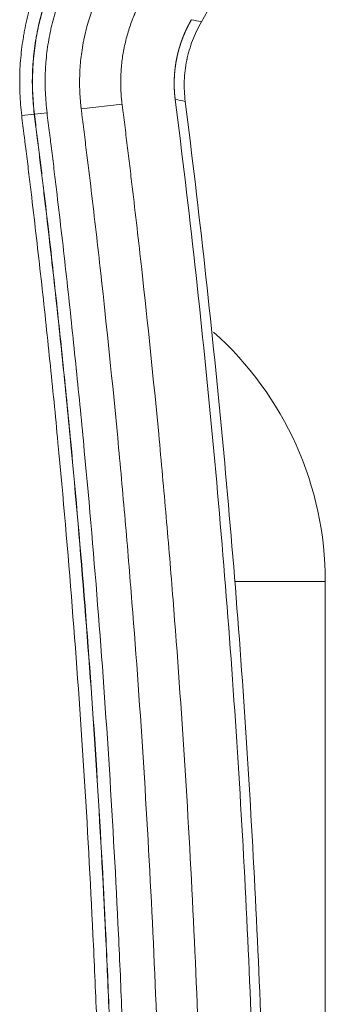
# Model space of a CAD drawing. Header units: millimetres. Extents: x 0 to 594, y 0 to 420.
# Tile 573 of 656: x 365 to 368.61, y 319.85 to 331.5. Entities that reach past the tile are written whole.
import ezdxf

# ---------------------------------------------------------------- set-up
doc = ezdxf.new("R2010")
doc.units = ezdxf.units.MM
doc.layers.add('1', color=7, linetype='Continuous', true_color=0xffffff)

msp = doc.modelspace()

# ---------------------------------------------------------------- linework, layer by layer
at = {"layer": '1', "color": 155, "linetype": 'Continuous', "lineweight": 13}
for p, q in [((365.32, 330.395), (365.171, 330.378)), ((365.725, 330.44), (366.209, 330.494)), ((365.169, 330.378), (365.02, 330.361)), ((365.171, 330.378), (365.169, 330.378)), ((367.542, 324.848), (368.615, 324.848))]:
    msp.add_line(p, q, dxfattribs=at)
at = {"layer": '1', "color": 155, "linetype": 'Continuous', "lineweight": 18}
msp.add_line((368.615, 324.848), (368.615, 305.248), dxfattribs=at)
msp.add_arc((364.665, 324.848), 3.95, 0, 48.3356, dxfattribs=at)
at = {"layer": '1', "color": 155, "linetype": 'Continuous', "lineweight": 13}
for points, knots in [([(365.02, 330.361), (365.015, 330.404), (365.011, 330.448), (365.004, 330.535), (365.001, 330.578), (364.998, 330.665), (364.997, 330.708), (364.996, 330.773), (364.997, 330.817), (364.998, 330.86), (365, 330.925), (365.003, 330.968), (365.01, 331.055), (365.014, 331.098), (365.024, 331.184), (365.03, 331.227), (365.039, 331.281), (365.041, 331.292), (365.045, 331.314), (365.046, 331.324), (365.052, 331.357), (365.056, 331.378), (365.078, 331.485), (365.099, 331.57), (365.135, 331.696), (365.152, 331.748), (365.169, 331.8), (365.176, 331.82), (365.18, 331.831), (365.191, 331.862), (365.199, 331.882), (365.222, 331.943), (365.238, 331.984), (365.273, 332.064), (365.291, 332.104), (365.328, 332.183), (365.347, 332.222), (365.387, 332.3), (365.408, 332.338), (365.429, 332.376)], [0, 0, 0, 0, 0.0625, 0.0625, 0.125, 0.125, 0.1875, 0.1875, 0.21875, 0.25, 0.25, 0.3125, 0.3125, 0.375, 0.375, 0.4375, 0.4375, 0.453125, 0.453125, 0.46875, 0.46875, 0.5, 0.5, 0.625, 0.625, 0.6875, 0.703125, 0.703125, 0.71875, 0.71875, 0.75, 0.75, 0.8125, 0.8125, 0.875, 0.875, 0.9375, 0.9375, 1, 1, 1, 1]), ([(365.56, 332.304), (365.54, 332.267), (365.52, 332.23), (365.482, 332.156), (365.463, 332.119), (365.428, 332.043), (365.41, 332.005), (365.378, 331.929), (365.362, 331.89), (365.34, 331.831), (365.332, 331.812), (365.322, 331.782), (365.318, 331.772), (365.311, 331.753), (365.308, 331.743), (365.292, 331.693), (365.279, 331.653), (365.244, 331.533), (365.224, 331.452), (365.204, 331.35), (365.2, 331.329), (365.194, 331.298), (365.192, 331.288), (365.189, 331.267), (365.187, 331.257), (365.179, 331.206), (365.173, 331.164), (365.163, 331.082), (365.155, 330.999), (365.15, 330.916), (365.147, 330.854), (365.146, 330.813), (365.146, 330.772), (365.146, 330.71), (365.147, 330.668), (365.151, 330.585), (365.154, 330.544), (365.16, 330.461), (365.164, 330.419), (365.169, 330.378)], [0, 0, 0, 0, 0.0625, 0.0625, 0.125, 0.125, 0.1875, 0.1875, 0.25, 0.25, 0.28125, 0.28125, 0.296875, 0.296875, 0.3125, 0.3125, 0.375, 0.375, 0.5, 0.5, 0.53125, 0.53125, 0.546875, 0.546875, 0.5625, 0.5625, 0.625, 0.625, 0.6875, 0.75, 0.75, 0.78125, 0.8125, 0.8125, 0.875, 0.875, 0.9375, 0.9375, 1, 1, 1, 1]), ([(365.171, 330.378), (365.166, 330.42), (365.162, 330.461), (365.156, 330.544), (365.153, 330.586), (365.149, 330.669), (365.148, 330.711), (365.148, 330.773), (365.149, 330.815), (365.15, 330.857), (365.151, 330.888), (365.151, 330.899), (365.152, 330.92), (365.153, 330.93), (365.155, 330.961), (365.156, 330.982), (365.161, 331.045), (365.165, 331.086), (365.175, 331.169), (365.187, 331.251), (365.202, 331.333), (365.213, 331.385), (365.215, 331.395), (365.219, 331.415), (365.222, 331.425), (365.229, 331.456), (365.233, 331.476), (365.248, 331.537), (365.259, 331.577), (365.294, 331.697), (365.32, 331.775), (365.365, 331.891), (365.38, 331.929), (365.413, 332.006), (365.43, 332.043), (365.465, 332.118), (365.484, 332.155), (365.522, 332.229), (365.542, 332.266), (365.562, 332.303)], [0, 0, 0, 0, 0.0625, 0.0625, 0.125, 0.125, 0.1875, 0.1875, 0.21875, 0.25, 0.25, 0.265625, 0.265625, 0.28125, 0.28125, 0.3125, 0.3125, 0.375, 0.375, 0.4375, 0.5, 0.5, 0.515625, 0.515625, 0.53125, 0.53125, 0.5625, 0.5625, 0.625, 0.625, 0.75, 0.75, 0.8125, 0.8125, 0.875, 0.875, 0.9375, 0.9375, 1, 1, 1, 1]), ([(365.693, 332.23), (365.673, 332.195), (365.655, 332.16), (365.618, 332.09), (365.601, 332.054), (365.567, 331.983), (365.551, 331.947), (365.52, 331.874), (365.505, 331.838), (365.462, 331.727), (365.437, 331.652), (365.404, 331.538), (365.394, 331.5), (365.379, 331.442), (365.375, 331.423), (365.368, 331.394), (365.366, 331.384), (365.362, 331.364), (365.36, 331.355), (365.35, 331.306), (365.335, 331.228), (365.324, 331.149), (365.314, 331.07), (365.31, 331.03), (365.306, 330.971), (365.304, 330.951), (365.302, 330.921), (365.302, 330.911), (365.301, 330.891), (365.3, 330.881), (365.299, 330.851), (365.298, 330.812), (365.298, 330.772), (365.298, 330.712), (365.299, 330.672), (365.303, 330.593), (365.305, 330.553), (365.312, 330.474), (365.315, 330.434), (365.32, 330.395)], [0, 0, 0, 0, 0.0625, 0.0625, 0.125, 0.125, 0.1875, 0.1875, 0.25, 0.25, 0.375, 0.375, 0.4375, 0.4375, 0.46875, 0.46875, 0.484375, 0.484375, 0.5, 0.5, 0.5625, 0.625, 0.625, 0.6875, 0.6875, 0.71875, 0.71875, 0.734375, 0.734375, 0.75, 0.75, 0.78125, 0.8125, 0.8125, 0.875, 0.875, 0.9375, 0.9375, 1, 1, 1, 1]), ([(365.725, 330.44), (365.723, 330.457), (365.721, 330.475), (365.718, 330.509), (365.716, 330.526), (365.714, 330.561), (365.712, 330.578), (365.71, 330.612), (365.709, 330.63), (365.705, 330.716), (365.705, 330.784), (365.71, 330.922), (365.715, 330.99), (365.728, 331.093), (365.734, 331.136), (365.741, 331.179), (365.744, 331.196), (365.746, 331.205), (365.75, 331.23), (365.754, 331.247), (365.771, 331.332), (365.788, 331.399), (365.826, 331.53), (365.848, 331.595), (365.885, 331.691), (365.898, 331.723), (365.919, 331.77), (365.925, 331.786), (365.94, 331.817), (365.947, 331.832), (365.969, 331.879), (365.984, 331.91), (366.008, 331.956), (366.016, 331.971), (366.032, 332.002), (366.041, 332.017), (366.049, 332.032)], [0, 0, 0, 0, 0.03125, 0.03125, 0.0625, 0.0625, 0.09375, 0.09375, 0.125, 0.125, 0.25, 0.25, 0.375, 0.375, 0.4375, 0.453125, 0.453125, 0.46875, 0.46875, 0.5, 0.5, 0.625, 0.625, 0.75, 0.75, 0.8125, 0.8125, 0.84375, 0.84375, 0.875, 0.875, 0.9375, 0.9375, 0.96875, 0.96875, 1, 1, 1, 1]), ([(366.474, 331.796), (366.467, 331.783), (366.46, 331.771), (366.45, 331.752), (366.446, 331.746), (366.44, 331.734), (366.436, 331.728), (366.42, 331.696), (366.404, 331.665), (366.389, 331.633), (366.384, 331.62), (366.381, 331.614), (366.372, 331.595), (366.365, 331.579), (366.358, 331.563), (366.355, 331.556), (366.354, 331.553), (366.35, 331.543), (366.347, 331.537), (366.339, 331.517), (366.334, 331.504), (366.319, 331.465), (366.309, 331.439), (366.291, 331.386), (366.283, 331.359), (366.259, 331.278), (366.246, 331.224), (366.232, 331.154), (366.229, 331.141), (366.225, 331.12), (366.224, 331.113), (366.221, 331.099), (366.22, 331.092), (366.214, 331.057), (366.21, 331.029), (366.2, 330.944), (366.196, 330.888), (366.193, 330.804), (366.192, 330.776), (366.192, 330.734), (366.193, 330.713), (366.193, 330.692), (366.194, 330.678), (366.194, 330.67), (366.195, 330.649), (366.196, 330.635), (366.197, 330.614), (366.198, 330.607), (366.199, 330.593), (366.199, 330.586), (366.201, 330.565), (366.203, 330.551), (366.205, 330.53), (366.206, 330.523), (366.207, 330.509), (366.208, 330.501), (366.209, 330.494)], [0, 0, 0, 0, 0.03125, 0.03125, 0.046875, 0.046875, 0.0625, 0.0625, 0.125, 0.140625, 0.140625, 0.15625, 0.15625, 0.1875, 0.195312, 0.195312, 0.203125, 0.203125, 0.21875, 0.21875, 0.25, 0.25, 0.3125, 0.3125, 0.375, 0.375, 0.5, 0.5, 0.53125, 0.53125, 0.546875, 0.546875, 0.5625, 0.5625, 0.625, 0.625, 0.75, 0.75, 0.8125, 0.8125, 0.84375, 0.859375, 0.859375, 0.875, 0.875, 0.90625, 0.90625, 0.921875, 0.921875, 0.9375, 0.9375, 0.96875, 0.96875, 0.984375, 0.984375, 1, 1, 1, 1]), ([(365.32, 330.395), (365.324, 330.354), (365.334, 330.274), (365.345, 330.193), (365.352, 330.132), (365.355, 330.112), (365.36, 330.072), (365.367, 330.011), (365.375, 329.951), (365.385, 329.87), (365.39, 329.83), (365.4, 329.749), (365.414, 329.628), (365.429, 329.507), (365.458, 329.265), (365.477, 329.103), (365.514, 328.78), (365.532, 328.618), (365.586, 328.133), (365.62, 327.81), (365.687, 327.163), (365.719, 326.839), (365.812, 325.868), (365.868, 325.22), (365.971, 323.923), (366.017, 323.274), (366.099, 321.976), (366.135, 321.326), (366.173, 320.514), (366.181, 320.352), (366.195, 320.027), (366.202, 319.864), (366.221, 319.377), (366.244, 318.727), (366.262, 318.076), (366.273, 317.589), (366.277, 317.426), (366.283, 317.101), (366.292, 316.613), (366.3, 315.963), (366.303, 315.475), (366.304, 315.231), (366.304, 315.15), (366.304, 314.987), (366.304, 314.906), (366.304, 314.824)], [0, 0, 0, 0, 0.007813, 0.015625, 0.015625, 0.019531, 0.019531, 0.023438, 0.03125, 0.03125, 0.039063, 0.039063, 0.046875, 0.0625, 0.0625, 0.09375, 0.09375, 0.125, 0.125, 0.1875, 0.1875, 0.25, 0.25, 0.375, 0.375, 0.5, 0.5, 0.625, 0.625, 0.65625, 0.65625, 0.6875, 0.6875, 0.75, 0.8125, 0.8125, 0.84375, 0.84375, 0.875, 0.9375, 0.96875, 0.96875, 0.984375, 0.984375, 1, 1, 1, 1]), ([(366.712, 314.824), (366.712, 315.477), (366.707, 316.129), (366.694, 316.945), (366.691, 317.108), (366.685, 317.434), (366.674, 317.923), (366.66, 318.412), (366.63, 319.39), (366.604, 320.042), (366.542, 321.345), (366.506, 321.996), (366.424, 323.299), (366.377, 323.95), (366.3, 324.925), (366.26, 325.413), (366.216, 325.9), (366.187, 326.225), (366.172, 326.387), (366.095, 327.199), (366.028, 327.848), (365.92, 328.821), (365.882, 329.145), (365.825, 329.631), (365.805, 329.793), (365.775, 330.035), (365.765, 330.116), (365.75, 330.238), (365.745, 330.278), (365.739, 330.329), (365.737, 330.339), (365.735, 330.359), (365.733, 330.369), (365.731, 330.39), (365.73, 330.4), (365.727, 330.42), (365.726, 330.43), (365.725, 330.44)], [0, 0, 0, 0, 0.125, 0.125, 0.15625, 0.15625, 0.1875, 0.25, 0.25, 0.375, 0.375, 0.5, 0.5, 0.625, 0.625, 0.6875, 0.71875, 0.71875, 0.75, 0.75, 0.875, 0.875, 0.9375, 0.9375, 0.96875, 0.96875, 0.984375, 0.984375, 0.992187, 0.992187, 0.994141, 0.994141, 0.996094, 0.996094, 0.998047, 0.998047, 1, 1, 1, 1]), ([(366.209, 330.494), (366.21, 330.484), (366.211, 330.474), (366.214, 330.454), (366.215, 330.444), (366.218, 330.423), (366.219, 330.413), (366.221, 330.398), (366.222, 330.393), (366.223, 330.383), (366.224, 330.378), (366.23, 330.332), (366.235, 330.291), (366.25, 330.17), (366.26, 330.088), (366.28, 329.926), (366.29, 329.845), (366.309, 329.682), (366.319, 329.601), (366.367, 329.195), (366.405, 328.87), (366.513, 327.894), (366.58, 327.242), (366.658, 326.428), (366.673, 326.265), (366.702, 325.939), (366.746, 325.45), (366.786, 324.96), (366.864, 323.981), (366.91, 323.328), (366.993, 322.021), (367.029, 321.368), (367.091, 320.06), (367.117, 319.406), (367.148, 318.425), (367.161, 317.934), (367.172, 317.443), (367.179, 317.116), (367.181, 316.952), (367.194, 316.134), (367.2, 315.479), (367.2, 314.824)], [0, 0, 0, 0, 0.001953, 0.001953, 0.003906, 0.003906, 0.005859, 0.005859, 0.006836, 0.006836, 0.007813, 0.007813, 0.015625, 0.015625, 0.03125, 0.03125, 0.046875, 0.046875, 0.0625, 0.0625, 0.125, 0.125, 0.25, 0.25, 0.28125, 0.28125, 0.3125, 0.375, 0.375, 0.5, 0.5, 0.625, 0.625, 0.75, 0.75, 0.8125, 0.84375, 0.84375, 0.875, 0.875, 1, 1, 1, 1]), ([(366.003, 314.824), (366.003, 314.905), (366.003, 314.987), (366.002, 315.149), (366.002, 315.23), (366.001, 315.473), (365.998, 315.96), (365.99, 316.609), (365.982, 317.096), (365.975, 317.42), (365.972, 317.583), (365.96, 318.069), (365.942, 318.718), (365.919, 319.367), (365.9, 319.853), (365.893, 320.015), (365.879, 320.34), (365.872, 320.502), (365.833, 321.312), (365.798, 321.96), (365.716, 323.256), (365.669, 323.903), (365.567, 325.198), (365.511, 325.844), (365.419, 326.813), (365.387, 327.136), (365.32, 327.782), (365.286, 328.105), (365.232, 328.588), (365.214, 328.75), (365.176, 329.072), (365.158, 329.233), (365.129, 329.475), (365.114, 329.596), (365.1, 329.717), (365.09, 329.797), (365.085, 329.838), (365.075, 329.918), (365.067, 329.979), (365.06, 330.039), (365.056, 330.069), (365.055, 330.079), (365.052, 330.099), (365.051, 330.109), (365.045, 330.16), (365.034, 330.24), (365.025, 330.321), (365.02, 330.361)], [0, 0, 0, 0, 0.015625, 0.015625, 0.03125, 0.03125, 0.0625, 0.125, 0.15625, 0.15625, 0.1875, 0.1875, 0.25, 0.3125, 0.3125, 0.34375, 0.34375, 0.375, 0.375, 0.5, 0.5, 0.625, 0.625, 0.75, 0.75, 0.8125, 0.8125, 0.875, 0.875, 0.90625, 0.90625, 0.9375, 0.9375, 0.953125, 0.960937, 0.960937, 0.96875, 0.96875, 0.976563, 0.980469, 0.980469, 0.982422, 0.982422, 0.984375, 0.984375, 0.992188, 1, 1, 1, 1]), ([(365.169, 330.378), (365.178, 330.297), (365.189, 330.216), (365.201, 330.116), (365.204, 330.096), (365.209, 330.055), (365.216, 329.995), (365.224, 329.934), (365.234, 329.854), (365.239, 329.813), (365.249, 329.733), (365.263, 329.612), (365.278, 329.491), (365.307, 329.249), (365.325, 329.087), (365.363, 328.765), (365.381, 328.603), (365.435, 328.119), (365.469, 327.796), (365.536, 327.15), (365.568, 326.826), (365.66, 325.856), (365.716, 325.209), (365.819, 323.913), (365.865, 323.265), (365.947, 321.968), (365.983, 321.319), (366.022, 320.508), (366.029, 320.346), (366.043, 320.021), (366.05, 319.859), (366.069, 319.372), (366.092, 318.722), (366.11, 318.073), (366.122, 317.586), (366.125, 317.423), (366.132, 317.098), (366.14, 316.611), (366.148, 315.962), (366.151, 315.474), (366.152, 315.23), (366.152, 315.149), (366.152, 314.987), (366.152, 314.906), (366.153, 314.824)], [0, 0, 0, 0, 0.015625, 0.015625, 0.019531, 0.019531, 0.023437, 0.03125, 0.03125, 0.039062, 0.039062, 0.046875, 0.0625, 0.0625, 0.09375, 0.09375, 0.125, 0.125, 0.1875, 0.1875, 0.25, 0.25, 0.375, 0.375, 0.5, 0.5, 0.625, 0.625, 0.65625, 0.65625, 0.6875, 0.6875, 0.75, 0.8125, 0.8125, 0.84375, 0.84375, 0.875, 0.9375, 0.96875, 0.96875, 0.984375, 0.984375, 1, 1, 1, 1]), ([(366.155, 314.824), (366.155, 314.906), (366.154, 314.987), (366.154, 315.149), (366.154, 315.23), (366.153, 315.474), (366.15, 315.961), (366.142, 316.611), (366.134, 317.098), (366.127, 317.423), (366.124, 317.586), (366.112, 318.073), (366.094, 318.722), (366.071, 319.372), (366.052, 319.859), (366.045, 320.021), (366.031, 320.346), (366.024, 320.508), (365.985, 321.319), (365.949, 321.968), (365.867, 323.265), (365.821, 323.913), (365.719, 325.209), (365.662, 325.856), (365.57, 326.826), (365.538, 327.15), (365.471, 327.796), (365.437, 328.119), (365.383, 328.603), (365.365, 328.765), (365.328, 329.088), (365.309, 329.249), (365.28, 329.491), (365.265, 329.612), (365.251, 329.733), (365.241, 329.814), (365.236, 329.854), (365.226, 329.935), (365.219, 329.995), (365.211, 330.056), (365.206, 330.096), (365.203, 330.116), (365.191, 330.217), (365.18, 330.297), (365.171, 330.378)], [0, 0, 0, 0, 0.015625, 0.015625, 0.03125, 0.03125, 0.0625, 0.125, 0.15625, 0.15625, 0.1875, 0.1875, 0.25, 0.3125, 0.3125, 0.34375, 0.34375, 0.375, 0.375, 0.5, 0.5, 0.625, 0.625, 0.75, 0.75, 0.8125, 0.8125, 0.875, 0.875, 0.90625, 0.90625, 0.9375, 0.9375, 0.953125, 0.960937, 0.960937, 0.96875, 0.96875, 0.976562, 0.980469, 0.980469, 0.984375, 0.984375, 1, 1, 1, 1])]:
    msp.add_open_spline(points, degree=3, knots=knots, dxfattribs=at)
at = {"layer": '1', "color": 155, "linetype": 'Continuous', "lineweight": 18}
msp.add_open_spline([(367.148, 331.47), (367.342, 331.802), (367.53, 332.137), (367.714, 332.475)], degree=3, dxfattribs=at)
for points, knots in [([(367.03, 331.495), (367.029, 331.494), (367.028, 331.492), (367.025, 331.488), (367.023, 331.484), (367.021, 331.48), (367.019, 331.476), (367.016, 331.472), (367.014, 331.468), (367.012, 331.464), (367.01, 331.46), (367.008, 331.456), (367.005, 331.452), (367.003, 331.448), (367.001, 331.444), (366.999, 331.44), (366.997, 331.436), (366.995, 331.432), (366.993, 331.428), (366.991, 331.424), (366.989, 331.42), (366.987, 331.416), (366.985, 331.412), (366.983, 331.408), (366.981, 331.404), (366.979, 331.4), (366.977, 331.396), (366.975, 331.392), (366.973, 331.388), (366.971, 331.384), (366.969, 331.38), (366.967, 331.375), (366.965, 331.371), (366.963, 331.367), (366.961, 331.363), (366.959, 331.359), (366.957, 331.355), (366.956, 331.351), (366.954, 331.347), (366.952, 331.343), (366.95, 331.338), (366.948, 331.334), (366.947, 331.33), (366.945, 331.326), (366.943, 331.322), (366.941, 331.318), (366.94, 331.313), (366.938, 331.309), (366.936, 331.305), (366.934, 331.301), (366.933, 331.297), (366.931, 331.293), (366.929, 331.288), (366.928, 331.284), (366.926, 331.28), (366.925, 331.276), (366.923, 331.271), (366.921, 331.267), (366.92, 331.263), (366.918, 331.259), (366.917, 331.255), (366.915, 331.25), (366.914, 331.246), (366.912, 331.242), (366.911, 331.238), (366.909, 331.233), (366.908, 331.229), (366.906, 331.225), (366.905, 331.22), (366.903, 331.216), (366.902, 331.212), (366.9, 331.208), (366.899, 331.203), (366.898, 331.199), (366.896, 331.195), (366.895, 331.19), (366.894, 331.186), (366.892, 331.182), (366.891, 331.177), (366.89, 331.173), (366.888, 331.169), (366.887, 331.164), (366.886, 331.16), (366.884, 331.156), (366.883, 331.151), (366.882, 331.147), (366.881, 331.143), (366.88, 331.138), (366.878, 331.134), (366.877, 331.13), (366.876, 331.125), (366.875, 331.121), (366.874, 331.117), (366.873, 331.112), (366.871, 331.108), (366.87, 331.103), (366.869, 331.099), (366.868, 331.095), (366.867, 331.09), (366.866, 331.086), (366.865, 331.082), (366.864, 331.077), (366.863, 331.073), (366.862, 331.068), (366.861, 331.064), (366.86, 331.059), (366.859, 331.055), (366.858, 331.051), (366.857, 331.046), (366.856, 331.042), (366.855, 331.037), (366.855, 331.033), (366.854, 331.029), (366.853, 331.024), (366.852, 331.02), (366.851, 331.015), (366.85, 331.011), (366.85, 331.006), (366.849, 331.002), (366.848, 330.997), (366.847, 330.993), (366.846, 330.989), (366.846, 330.984), (366.845, 330.98), (366.844, 330.975), (366.844, 330.971), (366.843, 330.966), (366.842, 330.962), (366.842, 330.957), (366.841, 330.953), (366.84, 330.948), (366.84, 330.944), (366.839, 330.939), (366.838, 330.935), (366.838, 330.93), (366.837, 330.926), (366.837, 330.922), (366.836, 330.917), (366.836, 330.913), (366.835, 330.908), (366.835, 330.904), (366.834, 330.899), (366.834, 330.895), (366.833, 330.89), (366.833, 330.886), (366.832, 330.881), (366.832, 330.877), (366.832, 330.872), (366.831, 330.868), (366.831, 330.863), (366.83, 330.859), (366.83, 330.854), (366.83, 330.85), (366.829, 330.845), (366.829, 330.841), (366.829, 330.836), (366.829, 330.832), (366.828, 330.827), (366.828, 330.823), (366.828, 330.818), (366.828, 330.814), (366.827, 330.809), (366.827, 330.805), (366.827, 330.8), (366.827, 330.796), (366.827, 330.791), (366.826, 330.787), (366.826, 330.782), (366.826, 330.778), (366.826, 330.773), (366.826, 330.768), (366.826, 330.764), (366.826, 330.759), (366.826, 330.755), (366.826, 330.75), (366.826, 330.746), (366.826, 330.741), (366.826, 330.737), (366.826, 330.732), (366.826, 330.728), (366.826, 330.723), (366.826, 330.719), (366.826, 330.714), (366.826, 330.71), (366.826, 330.705), (366.826, 330.701), (366.826, 330.696), (366.827, 330.692), (366.827, 330.687), (366.827, 330.683), (366.827, 330.678), (366.827, 330.674), (366.827, 330.669), (366.828, 330.665), (366.828, 330.66), (366.828, 330.656), (366.828, 330.651), (366.829, 330.647), (366.829, 330.642), (366.829, 330.638), (366.83, 330.633), (366.83, 330.629), (366.83, 330.624), (366.831, 330.62), (366.831, 330.615), (366.831, 330.611), (366.832, 330.606), (366.832, 330.602), (366.833, 330.597), (366.833, 330.593), (366.834, 330.588), (366.834, 330.584), (366.835, 330.579), (366.835, 330.575), (366.836, 330.57), (366.836, 330.566), (366.837, 330.561), (366.837, 330.557), (366.837, 330.554), (366.838, 330.552)], [0, 0, 0, 0, 0.004611, 0.009222, 0.013832, 0.018443, 0.023054, 0.027664, 0.032275, 0.036885, 0.041496, 0.046107, 0.050717, 0.055327, 0.059938, 0.064548, 0.069159, 0.073769, 0.078379, 0.08299, 0.0876, 0.09221, 0.09682, 0.10143, 0.106041, 0.110651, 0.115261, 0.119871, 0.124481, 0.129091, 0.133701, 0.138311, 0.142921, 0.14753, 0.15214, 0.15675, 0.16136, 0.16597, 0.170579, 0.175189, 0.179799, 0.184408, 0.189018, 0.193628, 0.198237, 0.202847, 0.207456, 0.212066, 0.216675, 0.221285, 0.225894, 0.230504, 0.235113, 0.239722, 0.244332, 0.248941, 0.25355, 0.258159, 0.262769, 0.267378, 0.271987, 0.276596, 0.281205, 0.285814, 0.290423, 0.295033, 0.299642, 0.304251, 0.30886, 0.313468, 0.318077, 0.322686, 0.327295, 0.331904, 0.336513, 0.341122, 0.34573, 0.350339, 0.354948, 0.359557, 0.364165, 0.368774, 0.373383, 0.377991, 0.3826, 0.387209, 0.391817, 0.396426, 0.401034, 0.405643, 0.410251, 0.41486, 0.419468, 0.424076, 0.428685, 0.433293, 0.437902, 0.44251, 0.447118, 0.451727, 0.456335, 0.460943, 0.465551, 0.47016, 0.474768, 0.479376, 0.483984, 0.488592, 0.4932, 0.497808, 0.502416, 0.507024, 0.511633, 0.516241, 0.520849, 0.525457, 0.530064, 0.534672, 0.53928, 0.543888, 0.548496, 0.553104, 0.557712, 0.56232, 0.566928, 0.571535, 0.576143, 0.580751, 0.585359, 0.589966, 0.594574, 0.599182, 0.603789, 0.608397, 0.613005, 0.617612, 0.62222, 0.626828, 0.631435, 0.636043, 0.64065, 0.645258, 0.649865, 0.654473, 0.65908, 0.663688, 0.668295, 0.672903, 0.67751, 0.682118, 0.686725, 0.691332, 0.69594, 0.700547, 0.705154, 0.709762, 0.714369, 0.718976, 0.723584, 0.728191, 0.732798, 0.737406, 0.742013, 0.74662, 0.751227, 0.755834, 0.760442, 0.765049, 0.769656, 0.774263, 0.77887, 0.783477, 0.788084, 0.792691, 0.797299, 0.801906, 0.806513, 0.81112, 0.815727, 0.820334, 0.824941, 0.829548, 0.834155, 0.838762, 0.843369, 0.847976, 0.852583, 0.85719, 0.861796, 0.866403, 0.87101, 0.875617, 0.880224, 0.884831, 0.889438, 0.894045, 0.898652, 0.903258, 0.907865, 0.912472, 0.917079, 0.921686, 0.926292, 0.930899, 0.935506, 0.940113, 0.94472, 0.949326, 0.953933, 0.95854, 0.963146, 0.967753, 0.97236, 0.976967, 0.981573, 0.98618, 0.990787, 0.995393, 1, 1, 1, 1]), ([(366.957, 330.529), (366.951, 330.569), (366.948, 330.61), (366.944, 330.691), (366.944, 330.773), (366.95, 330.854), (366.96, 330.934), (366.967, 330.975), (366.976, 331.02), (366.977, 331.025), (366.979, 331.035), (366.982, 331.05), (366.991, 331.085), (366.998, 331.114), (367.016, 331.173), (367.041, 331.25), (367.073, 331.325), (367.108, 331.398), (367.127, 331.434), (367.148, 331.47)], [0, 0, 0, 0, 0.125, 0.125, 0.25, 0.375, 0.375, 0.5, 0.5, 0.515625, 0.515625, 0.53125, 0.5625, 0.625, 0.625, 0.75, 0.875, 0.875, 1, 1, 1, 1]), ([(366.838, 330.552), (367.003, 329.249), (367.148, 327.942), (367.396, 325.326), (367.499, 324.015), (367.665, 321.392), (367.727, 320.08), (367.81, 317.453), (367.831, 316.138), (367.831, 314.824)], [0, 0, 0, 0, 0.25, 0.25, 0.5, 0.5, 0.75, 0.75, 1, 1, 1, 1]), ([(367.946, 314.824), (367.946, 314.989), (367.945, 315.153), (367.944, 315.481), (367.943, 315.645), (367.939, 316.138), (367.935, 316.466), (367.92, 317.451), (367.904, 318.107), (367.842, 320.074), (367.78, 321.384), (367.657, 323.347), (367.611, 324.001), (367.508, 325.308), (367.451, 325.961), (367.266, 327.92), (367.121, 329.225), (366.957, 330.529)], [0, 0, 0, 0, 0.03125, 0.03125, 0.0625, 0.0625, 0.125, 0.125, 0.25, 0.25, 0.5, 0.5, 0.625, 0.625, 0.75, 0.75, 1, 1, 1, 1])]:
    msp.add_open_spline(points, degree=3, knots=knots, dxfattribs=at)
at = {"layer": '1', "color": 155, "linetype": 'Continuous', "lineweight": 13}
for points in [[(367.148, 331.47), (367.109, 331.478), (367.069, 331.487), (367.03, 331.495)], [(366.957, 330.529), (366.917, 330.536), (366.877, 330.544), (366.838, 330.552)]]:
    msp.add_open_spline(points, degree=3, dxfattribs=at)

doc.saveas('drawing.dxf')
